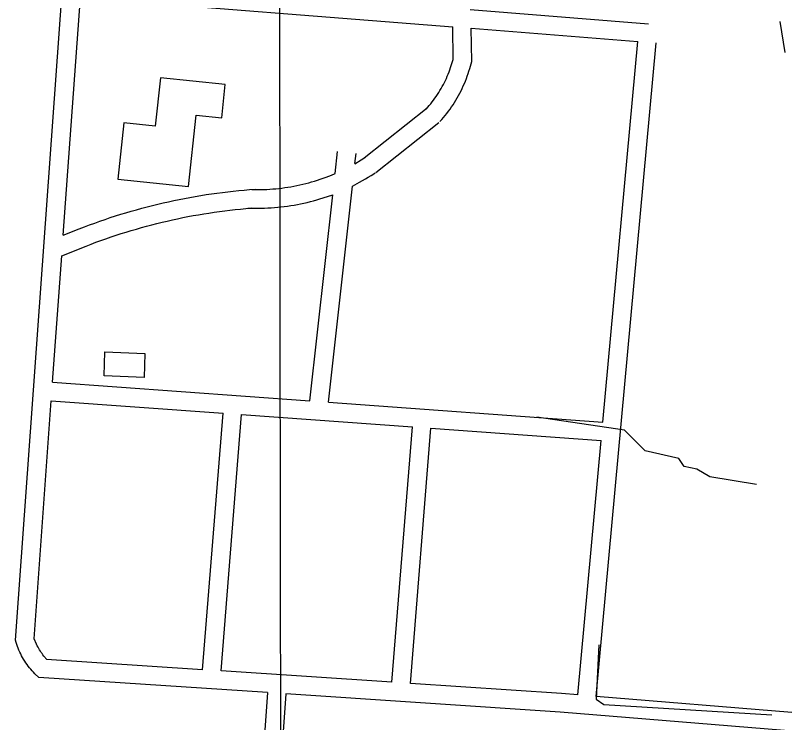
# Model space of a CAD drawing. Extents: x 3313447 to 3351316, y 703786 to 729172.
# Drawn here: x 3327649 to 3328900, y 725311 to 726453 of the extents above; entities that cross this region are included whole.
import ezdxf

# ---------------------------------------------------------------- set-up
doc = ezdxf.new("R2010")
doc.units = 0
for name, color, linetype in [('V-BLDG-OTLN', 7, 'Continuous'), ('V-GRID-MAJR', 7, 'Continuous'), ('V-ROAD-CNTR', 7, 'Continuous'), ('V-TOPO-SHOR', 7, 'Continuous')]:
    doc.layers.add(name, color=color, linetype=linetype)

msp = doc.modelspace()

# ---------------------------------------------------------------- linework, layer by layer
at = {"layer": 'V-BLDG-OTLN'}
for points in [[(3327814.32733392, 726188.32559633), (3327928.636105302, 726176.2516204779), (3327940.84208089, 726291.8143893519), (3327982.2889979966, 726287.436398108), (3327987.95698666, 726341.093290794), (3327883.216196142, 726352.1572686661), (3327874.9312127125, 726273.7244255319), (3327823.918314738, 726279.1134147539)], [(3327793.686375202, 725909.424154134), (3327858.3432458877, 725906.94615909), (3327856.848248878, 725867.9442370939), (3327792.191378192, 725870.4222321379)]]:
    msp.add_lwpolyline(points, close=True, dxfattribs=at)
at = {"layer": 'V-GRID-MAJR'}
msp.add_spline([(3328090.94, 715239.8640000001), (3328083.005, 721301.528), (3328075.0700000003, 727363.223), (3328075.066, 727366.2760000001)], degree=3, dxfattribs=at)
at = {"layer": 'V-ROAD-CNTR'}
for points in [[(3327648.988664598, 725443.4310861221), (3327726.6265093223, 726521.231930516)], [(3327726.205510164, 726097.844777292), (3327753.9154547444, 726482.5200079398)], [(3327753.9154547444, 726482.5200079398), (3328355.752251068, 726434.5821038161)], [(3328384.093194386, 726462.4200481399), (3328672.373617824, 726439.458094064)], [(3328356.3312499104, 726381.7222095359), (3328355.7532510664, 726434.5821038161)], [(3328385.7801910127, 726432.191108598), (3328654.8556528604, 726410.758151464)], [(3328386.37118983, 726378.2122165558), (3328385.78119101, 726432.1901086)], [(3328598.338765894, 725795.90638117), (3328654.8556528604, 726410.758151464)], [(3328587.732787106, 725352.7752674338), (3328684.763593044, 726408.37515623)], [(3328312.8253369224, 726301.5953697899), (3328315.409331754, 726304.473364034), (3328317.8373268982, 726307.288358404), (3328320.2063221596, 726310.148352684), (3328322.520317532, 726313.058346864), (3328324.775313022, 726316.011340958), (3328326.970308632, 726319.01033496), (3328329.1053043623, 726322.0513288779), (3328331.1793002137, 726325.13532271), (3328333.1912961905, 726328.2593164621), (3328335.140292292, 726331.421310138), (3328337.027288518, 726334.62530373), (3328338.850284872, 726337.8652972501), (3328340.607281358, 726341.138290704), (3328342.297277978, 726344.446284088), (3328343.923274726, 726347.789277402), (3328345.4832716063, 726351.1642706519), (3328346.9732686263, 726354.5672638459), (3328348.3952657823, 726357.998256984), (3328349.750263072, 726361.4602500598), (3328351.035260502, 726364.9472430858), (3328352.250258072, 726368.4592360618), (3328353.395255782, 726371.994228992), (3328356.3312499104, 726381.723209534)], [(3328335.1512922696, 726281.5554098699), (3328337.93128671, 726284.6534036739), (3328340.749281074, 726287.9183971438), (3328343.502275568, 726291.2423904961), (3328346.1862701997, 726294.618383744), (3328348.8032649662, 726298.0473768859), (3328351.3522598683, 726301.5283699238), (3328353.83125491, 726305.0593628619), (3328356.2392500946, 726308.639355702), (3328358.5752454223, 726312.2653484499), (3328360.8382408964, 726315.9393411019), (3328363.027236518, 726319.65533367), (3328365.1422322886, 726323.413326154), (3328367.1832282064, 726327.216318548), (3328369.147224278, 726331.058310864), (3328371.033220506, 726334.9373031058), (3328372.8412168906, 726338.8522952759), (3328374.5732134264, 726342.8032873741), (3328376.2252101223, 726346.7902793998), (3328377.79620698, 726350.808271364), (3328379.2872039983, 726354.85526327), (3328380.6982011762, 726358.9312551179), (3328382.0271985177, 726363.036246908), (3328383.275196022, 726367.1652386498), (3328386.37118983, 726378.214216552)], [(3328212.66153725, 726222.6215277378), (3328314.68133321, 726303.338366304)], [(3328231.275500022, 726199.09557479), (3328333.2952959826, 726279.8124133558)], [(3328165.679631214, 726197.388578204), (3328169.6436232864, 726233.0575068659)], [(3328197.633567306, 726213.3055463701), (3328207.882546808, 726219.629533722), (3328212.037538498, 726222.28552841), (3328213.755535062, 726223.41052616)], [(3328197.648567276, 726213.443546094), (3328199.459563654, 726229.743513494)], [(3328030.807900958, 726171.7006295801), (3328035.8188909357, 726171.579629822), (3328040.714881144, 726171.538629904), (3328045.6108713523, 726171.5746298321), (3328050.5048615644, 726171.6856296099), (3328055.39685178, 726171.8736292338), (3328060.286842, 726172.1386287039), (3328065.1698322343, 726172.4786280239), (3328070.047822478, 726172.8956271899), (3328074.9208127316, 726173.3876262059), (3328079.7828030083, 726173.9556250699), (3328084.6337933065, 726174.599623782), (3328089.4767836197, 726175.32062234), (3328094.3097739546, 726176.11562075), (3328099.1257643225, 726176.9856190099), (3328103.929754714, 726177.931617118), (3328108.7197451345, 726178.951615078), (3328113.49173559, 726180.0466128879), (3328118.2447260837, 726181.2156105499), (3328122.9807166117, 726182.459608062), (3328127.695707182, 726183.7756054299), (3328132.389697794, 726185.1656026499), (3328137.062688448, 726186.6295997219), (3328141.7116791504, 726188.164596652), (3328146.334669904, 726189.7725934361), (3328150.933660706, 726191.4535900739), (3328155.505651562, 726193.2045865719), (3328160.0496424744, 726195.0275829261), (3328165.679631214, 726197.388578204)], [(3328193.612575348, 726177.127618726), (3328205.327551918, 726183.387606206), (3328210.018542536, 726185.9886010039), (3328214.6675332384, 726188.6615956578), (3328219.275524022, 726191.4075901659), (3328223.8405148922, 726194.2255845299), (3328228.329505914, 726197.09557879), (3328230.1815022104, 726198.3065763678)], [(3328154.819652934, 725828.0323169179), (3328193.629575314, 726177.2776184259)], [(3327726.205510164, 726097.8457772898), (3327752.159458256, 726108.1387567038), (3327760.426441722, 726111.328750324), (3327768.721425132, 726114.444744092), (3327777.044408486, 726117.483738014), (3327785.396391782, 726120.44573209), (3327793.7743750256, 726123.3317263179), (3327802.178358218, 726126.139720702), (3327810.608341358, 726128.8717152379), (3327819.0613244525, 726131.52570993), (3327827.5403074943, 726134.1027047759), (3327836.0412904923, 726136.6016997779), (3327844.5662734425, 726139.021694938), (3327853.11225635, 726141.3646902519), (3327861.678239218, 726143.6276857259), (3327870.265222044, 726145.8136813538), (3327878.8722048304, 726147.9186771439), (3327887.4981875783, 726149.9466730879), (3327896.14217029, 726151.8946691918), (3327904.8051529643, 726153.7636654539), (3327913.4831356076, 726155.552661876), (3327922.1771182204, 726157.261658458), (3327930.8871008, 726158.892655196), (3327939.6120833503, 726160.442652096), (3327948.3500658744, 726161.9126491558), (3327957.1020483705, 726163.301646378), (3327965.8640308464, 726164.61064376), (3327974.6410132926, 726165.8406413), (3327983.427995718, 726166.9876390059), (3327992.222978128, 726168.05563687), (3328001.028960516, 726169.042634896), (3328009.8429428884, 726169.9486330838), (3328018.6669252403, 726170.7746314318), (3328027.4679076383, 726171.5156299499), (3328036.4808896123, 726172.227628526)], [(3328030.0879023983, 726141.708689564), (3328035.332891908, 726141.5836898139), (3328040.6968811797, 726141.538689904), (3328046.060870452, 726141.576689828), (3328051.422859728, 726141.6996895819), (3328056.782849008, 726141.9056891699), (3328062.138838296, 726142.194688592), (3328067.489827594, 726142.5666878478), (3328072.833816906, 726143.023686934), (3328078.1688062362, 726143.563685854), (3328083.49679558, 726144.1856846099), (3328088.8157849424, 726144.891683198), (3328094.120774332, 726145.6806816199), (3328099.41176375, 726146.551679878), (3328104.69175319, 726147.5056779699), (3328109.953742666, 726148.5416758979), (3328115.199732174, 726149.6596736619), (3328120.427721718, 726150.8586712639), (3328125.6367113, 726152.1396687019), (3328130.824700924, 726153.501665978), (3328135.989690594, 726154.9436630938), (3328141.133680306, 726156.4676600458), (3328146.250670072, 726158.069656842), (3328161.884638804, 726163.2356465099)], [(3328124.875712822, 725830.2013125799), (3328161.884638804, 726163.2356465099)], [(3327723.813514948, 726064.623843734), (3327763.0914363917, 726080.2008125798), (3327771.100420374, 726083.292806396), (3327779.139404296, 726086.3108003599), (3327787.204388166, 726089.2557944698), (3327795.296371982, 726092.1257887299), (3327803.4143557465, 726094.9217831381), (3327811.5563394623, 726097.643777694), (3327819.724323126, 726100.2897724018), (3327827.91730674, 726102.8617672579), (3327836.1322903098, 726105.358762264), (3327844.3692738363, 726107.7797574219), (3327852.628257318, 726110.12575273), (3327860.908240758, 726112.3947481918), (3327869.210224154, 726114.587743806), (3327877.531207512, 726116.70573957), (3327885.870190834, 726118.746735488), (3327894.2281741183, 726120.71073156), (3327902.604157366, 726122.5987277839), (3327910.9971405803, 726124.4097241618), (3327919.405123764, 726126.1427206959), (3327927.8311069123, 726127.799717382), (3327936.271090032, 726129.3787142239), (3327944.724073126, 726130.8807112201), (3327953.1900561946, 726132.3047083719), (3327961.670039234, 726133.651705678), (3327970.1620222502, 726134.9207031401), (3327978.6650052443, 726136.1107007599), (3327987.1779882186, 726137.2236985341), (3327995.700971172, 726138.2576964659), (3328004.234954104, 726139.214694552), (3328012.7749370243, 726140.092692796), (3328021.322919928, 726140.892691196), (3328029.907902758, 726141.61568975), (3328024.414913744, 726141.181690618)], [(3327709.095544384, 725860.318252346), (3327723.81251495, 726064.622843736)], [(3327709.095544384, 725860.319252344), (3328124.874712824, 725830.202312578)], [(3327679.244604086, 725445.9270811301), (3327706.940548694, 725830.3963121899)], [(3327706.939548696, 725830.3963121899), (3327984.628993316, 725810.2823524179)], [(3328154.8186529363, 725828.033316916), (3328598.338765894, 725795.9073811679)], [(3327951.393059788, 725395.8101813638), (3327984.628993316, 725810.2813524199)], [(3327981.330999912, 725393.8261853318), (3328014.5509334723, 725808.1143567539)], [(3328014.549933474, 725808.115356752), (3328290.6743812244, 725788.1143967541)], [(3328257.5894473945, 725375.524221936), (3328290.6743812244, 725788.113396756)], [(3328287.527387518, 725373.540225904), (3328320.59632138, 725785.9464010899)], [(3328320.595321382, 725785.9464010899), (3328595.591771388, 725766.027440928)], [(3328557.83084691, 725355.2242625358), (3328595.591771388, 725766.027440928)], [(3327686.690589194, 725383.2812064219), (3327680.5066015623, 725389.255194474), (3327678.185606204, 725391.623189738), (3327675.93261071, 725394.0551848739), (3327673.749615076, 725396.5441798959), (3327671.6326193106, 725399.0961747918), (3327669.5866234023, 725401.7061695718), (3327667.615627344, 725404.370164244), (3327665.718631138, 725407.0861588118), (3327663.895634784, 725409.8551532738), (3327662.149638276, 725412.6741476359), (3327660.483641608, 725415.5381419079), (3327658.895644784, 725418.4481360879), (3327657.3906477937, 725421.4001301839), (3327655.9646506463, 725424.3941241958), (3327654.624653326, 725427.425118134), (3327653.366655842, 725430.492112), (3327652.195658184, 725433.593105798), (3327651.1096603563, 725436.7210995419), (3327650.1286623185, 725439.8240933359), (3327649.0026645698, 725443.629085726)], [(3327699.4955635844, 725412.4981479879), (3327694.9865726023, 725417.9301371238), (3327693.454575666, 725419.8861332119), (3327691.973578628, 725421.8861292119), (3327690.548581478, 725423.9261251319), (3327689.1815842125, 725426.0031209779), (3327687.8735868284, 725428.1161167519), (3327686.6215893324, 725430.268112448), (3327685.431591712, 725432.450108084), (3327684.300593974, 725434.666103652), (3327683.2325961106, 725436.910099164), (3327679.244604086, 725445.9280811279)], [(3327951.394059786, 725395.8101813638), (3327699.22756412, 725412.5161479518)], [(3328257.59144739, 725375.524221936), (3327981.330999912, 725393.8261853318)], [(3328056.174850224, 725358.80225538), (3327686.690589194, 725383.2812064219)], [(3328557.831846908, 725355.2242625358), (3328531.676899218, 725357.3652582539), (3328287.5283875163, 725373.5412259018)], [(3328056.1738502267, 725358.80225538), (3328031.949898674, 725016.969939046)], [(3328086.108790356, 725356.819259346), (3328061.87183883, 725014.8079433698)], [(3329498.527965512, 725248.1044767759), (3328529.46090365, 725327.44731809), (3328086.109790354, 725356.819259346)], [(3328904.044154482, 725326.878319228), (3328587.732787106, 725352.776267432)]]:
    msp.add_lwpolyline(points, dxfattribs=at)
at = {"layer": 'V-TOPO-SHOR'}
msp.add_line((3328884.3084940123, 726443.03290673), (3328892.6663196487, 726392.8859529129), dxfattribs=at)
for points in [[(3328846.6982786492, 725695.007512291), (3328771.477847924, 725707.5442507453), (3328750.5832838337, 725720.0809891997), (3328729.688719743, 725724.2599020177), (3328721.330894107, 725736.7966404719), (3328667.0050274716, 725749.3333789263), (3328633.573724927, 725782.7646814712), (3328491.490689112, 725803.6592455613)], [(3328591.7845967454, 725435.9149175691), (3328587.6056839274, 725348.1577483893), (3328600.142422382, 725339.7999227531), (3328871.771755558, 725323.0842714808)]]:
    msp.add_lwpolyline(points, dxfattribs=at)

doc.saveas('drawing.dxf')
